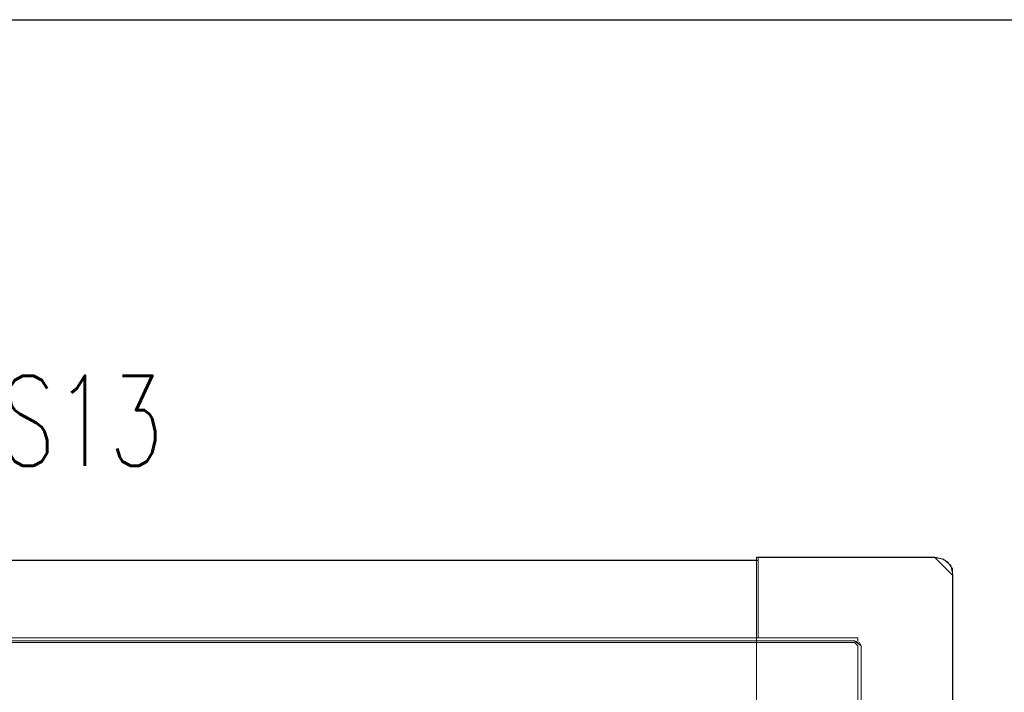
# Model space of a CAD drawing. Header units: millimetres. Extents: x -1290 to 1795, y -4192 to -1311.
# Tile 516 of 656: x 1493 to 1570, y -3599 to -3547. Entities that reach past the tile are written whole.
import ezdxf

# ---------------------------------------------------------------- set-up
doc = ezdxf.new("R2010")
doc.units = ezdxf.units.MM
doc.linetypes.add('REDNIA', pattern=[0])
doc.layers.add('Aparatura', color=7, linetype='Continuous', lineweight=13)
doc.layers.add('Symbole', color=3, linetype='Continuous')
doc.styles.add('ROMANS', font='romans.shx', dxfattribs={"width": 0.8})

msp = doc.modelspace()

# ---------------------------------------------------------------- linework, layer by layer
at = {"layer": 'Aparatura', "color": 7, "lineweight": 13}
for points in [[(1389.382, -3766.837), (1389.382, -3602.984), (1389.009, -3602.984), (1389.009, -3590.117), (1389.141, -3589.612), (1389.514, -3589.107), (1389.887, -3588.867), (1390.513, -3588.734), (1404.264, -3588.734), (1404.264, -3588.987), (1550.426, -3588.987), (1550.426, -3588.734), (1564.177, -3588.734), (1564.802, -3588.867), (1565.187, -3589.107), (1565.56, -3589.612), (1565.56, -3590.117), (1565.56, -3602.984), (1565.308, -3602.984), (1565.308, -3766.837)], [(1389.382, -3766.837), (1389.382, -3602.984), (1389.009, -3602.984), (1389.009, -3590.117), (1389.141, -3589.612), (1389.514, -3589.107), (1389.887, -3588.867), (1390.513, -3588.734), (1404.264, -3588.734), (1404.264, -3588.987), (1550.426, -3588.987), (1550.426, -3588.734), (1564.177, -3588.734), (1564.802, -3588.867), (1565.187, -3589.107), (1565.56, -3589.612), (1565.56, -3590.117), (1565.56, -3602.984), (1565.308, -3602.984), (1565.308, -3766.837)], [(1389.382, -3766.837), (1389.382, -3602.984), (1389.009, -3602.984), (1389.009, -3590.117), (1389.141, -3589.612), (1389.514, -3589.107), (1389.887, -3588.867), (1390.513, -3588.734), (1404.264, -3588.734), (1404.264, -3588.987), (1550.426, -3588.987), (1550.426, -3588.734), (1564.177, -3588.734), (1564.802, -3588.867), (1565.187, -3589.107), (1565.56, -3589.612), (1565.56, -3590.117), (1565.56, -3602.984), (1565.308, -3602.984), (1565.308, -3766.837)], [(1550.296, -3588.951), (1404.273, -3588.951)], [(1550.296, -3590.082), (1550.296, -3588.71)], [(1565.584, -3590.082), (1565.416, -3589.36), (1564.85, -3588.879), (1564.213, -3588.71)], [(1550.296, -3599.954), (1550.296, -3590.081)], [(1565.584, -3590.081), (1565.584, -3602.948)]]:
    msp.add_lwpolyline(points, dxfattribs=at)
for points in [[(1550.426, -3588.987), (1404.264, -3588.987), (1550.426, -3588.987)], [(1404.273, -3599.954), (1550.296, -3599.954), (1550.296, -3590.081), (1550.296, -3588.951), (1404.273, -3588.951), (1404.273, -3590.081), (1404.273, -3599.954)], [(1404.273, -3599.954), (1550.296, -3599.954), (1550.296, -3590.081), (1550.296, -3588.951), (1404.273, -3588.951), (1404.273, -3590.081), (1404.273, -3599.954)], [(1550.296, -3590.081), (1550.296, -3599.954), (1554.338, -3599.954), (1554.338, -3602.948), (1564.213, -3602.948), (1565.26, -3602.948), (1565.584, -3602.948), (1565.584, -3590.081), (1565.416, -3589.36), (1564.851, -3588.879), (1564.213, -3588.71), (1550.296, -3588.71), (1550.296, -3588.951), (1550.296, -3590.081)], [(1550.296, -3590.081), (1550.296, -3599.954), (1554.338, -3599.954), (1554.338, -3602.948), (1564.213, -3602.948), (1565.26, -3602.948), (1565.584, -3602.948), (1565.584, -3590.081), (1565.416, -3589.36), (1564.851, -3588.879), (1564.213, -3588.71), (1550.296, -3588.71), (1550.296, -3588.951), (1550.296, -3590.081)], [(1550.425, -3590.118), (1550.425, -3588.734), (1550.425, -3590.118)], [(1550.425, -3588.734), (1564.177, -3588.734), (1550.425, -3588.734)], [(1565.56, -3590.118), (1565.56, -3589.613), (1565.187, -3589.107), (1564.802, -3588.867), (1564.176, -3588.734), (1565.56, -3590.118)], [(1550.425, -3594.988), (1550.425, -3590.117), (1550.425, -3594.988)], [(1565.56, -3590.117), (1565.56, -3602.984), (1565.56, -3590.117)], [(1558.185, -3594.988), (1396.504, -3594.988), (1558.185, -3594.988)], [(1555.178, -3595.24), (1396.504, -3595.24), (1555.178, -3595.24)], [(1555.178, -3595.372), (1396.636, -3595.372), (1555.178, -3595.372)], [(1555.178, -3595.24), (1557.933, -3595.24), (1555.178, -3595.24)], [(1555.178, -3595.372), (1557.933, -3595.372), (1555.178, -3595.372)], [(1558.438, -3595.613), (1558.305, -3595.372), (1557.932, -3595.24), (1558.438, -3595.613)], [(1558.185, -3595.613), (1558.065, -3595.493), (1557.932, -3595.372), (1558.185, -3595.613)], [(1558.185, -3595.24), (1558.185, -3594.988), (1558.185, -3595.24)], [(1558.185, -3774.208), (1558.185, -3595.613), (1558.185, -3774.208)], [(1558.438, -3774.208), (1558.438, -3595.613), (1558.438, -3774.208)]]:
    msp.add_lwpolyline(points, close=True, dxfattribs=at)
at = {"layer": 'Defpoints', "color": 6, "linetype": 'REDNIA'}
msp.add_lwpolyline([(1364.543, -3546.87), (1764.543, -3546.87), (1764.543, -3828.87), (1364.543, -3828.87)], close=True, dxfattribs=at)

# ---------------------------------------------------------------- texts
at = {"layer": 'Symbole', "color": 4, "style": 'ROMANS', "width": 0.7}
msp.add_text('WIDOK TABLICY TS13', height=7, dxfattribs=at).set_placement((1436.284, -3581.595))

doc.saveas('drawing.dxf')
